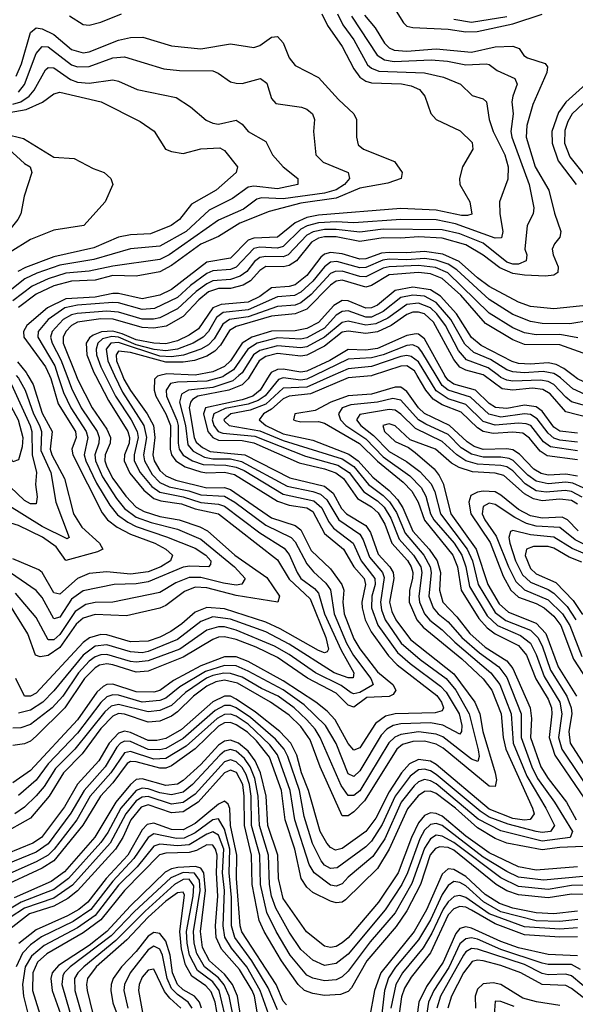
# Model space of a CAD drawing. Header units: inches. Extents: x 501365 to 657855, y 482276 to 547543.
# Tile 532 of 656: x 580134 to 582023, y 537863 to 541210. Entities that reach past the tile are written whole.
import ezdxf

# ---------------------------------------------------------------- set-up
doc = ezdxf.new("R2010")
doc.units = ezdxf.units.IN
doc.header["$MEASUREMENT"] = 0
doc.layers.add('A5583', color=7, linetype='Continuous')
doc.layers.add('A5584', color=7, linetype='Continuous')

msp = doc.modelspace()

# ---------------------------------------------------------------- linework, layer by layer
at = {"layer": 'A5583', "color": 5}
for points, elevation in [([(580161.6, 540000), (580179.1, 539970), (580210, 539872.4), (580244.3, 539810), (580237.3, 539750), (580242.8, 539730), (580286.5, 539650), (580317.1, 539530), (580344.9, 539484.9), (580404.9, 539430), (580416, 539410), (580398.7, 539401.3), (580290, 539371.3), (580257.6, 539417.6), (580211.1, 539451.1), (580130, 539489.9), (580050, 539513.8), (580000, 539539.8)], 3680), ([(580077, 540000), (580106.2, 539970), (580168.7, 539830), (580174.7, 539810), (580175.8, 539730), (580190.9, 539670), (580186.9, 539630), (580192.6, 539587.4), (580190, 539564.4), (580170, 539564.3), (580150, 539574.8), (580101.4, 539621.4), (580050, 539681.8), (580000, 539669.4)], 3640), ([(580121.7, 540000), (580130, 539990.6), (580152, 539950), (580180.3, 539870), (580201.5, 539830), (580207.5, 539810), (580205, 539745), (580239.6, 539670), (580256.4, 539570), (580302.3, 539450), (580295, 539445), (580210, 539487.2), (580090, 539561.2), (580030, 539577.6), (580000, 539589.6)], 3660), ([(580027, 540000), (580070, 539959), (580128, 539850), (580144.8, 539790), (580142.6, 539757.4), (580130, 539713), (580110, 539706.3), (580068, 539790), (580050, 539808.3), (580030, 539814.3), (580005.9, 539814.1), (580000, 539811.8)], 3620), ([(581198.2, 540000), (581110, 539960.6), (581030, 539956.8), (580970, 539902.4), (580917.8, 539882.2), (580851.5, 539870), (580827.6, 539850), (580830, 539845.1), (580846.3, 539830), (580950, 539812.2), (581030, 539779.3), (581230, 539716.6), (581270, 539690.7), (581319.6, 539630), (581370, 539592.4), (581391.1, 539571.1), (581414.7, 539534.7), (581443.7, 539463.7), (581507.7, 539390), (581529.7, 539350), (581533, 539330), (581524.5, 539250), (581539.7, 539210), (581556.5, 539190), (581590, 539163.4), (581636.9, 539110), (581697.2, 539057.2), (581763.2, 539010), (581790, 538974.1), (581838.6, 538850), (581838.2, 538770), (581874.4, 538670), (581894.1, 538630), (581951.7, 538550), (582012.8, 538450), (582004.8, 538430), (581910, 538417), (581770, 538452.1), (581692.1, 538492.1), (581550, 538611.9), (581530, 538622.8), (581510, 538626.7), (581490, 538619.4), (581474.4, 538605.6), (581430.8, 538550), (581375, 538425), (581334.6, 538365.4), (581250, 538294.9), (581230, 538272.3), (581210, 538264.1), (581190, 538267.4), (581135.4, 538310), (581117.4, 538337.4), (581069, 538490), (581053.8, 538590), (581010.6, 538710.6), (580984.4, 538744.4), (580910, 538815), (580870, 538841.8), (580850, 538849.5), (580830, 538848.4), (580805.2, 538834.8), (580699.7, 538740.3), (580630, 538698.6), (580590, 538695.7), (580510, 538721.9), (580490, 538717.5), (580443.3, 538650), (580373.7, 538570), (580327.6, 538490), (580251.4, 538390), (580230.7, 538370), (580190, 538346.5), (580070, 538293.7)], 4060), ([(580917.2, 540000), (580910.7, 539989.3), (580890, 539967.9), (580845.1, 539950), (580739.5, 539930), (580720.9, 539919.1), (580714, 539910), (580710, 539890), (580726.3, 539790), (580733.9, 539773.9), (580754.9, 539754.9), (580781.8, 539741.8), (580899.1, 539730), (581051.9, 539651.9), (581170, 539623.6), (581199.7, 539599.7), (581228, 539548), (581244.5, 539530), (581310, 539489.8), (581326.4, 539466.4), (581352.4, 539392.4), (581391.6, 539350), (581403.5, 539330), (581406.2, 539310), (581391.3, 539230), (581398.5, 539198.5), (581412, 539170), (581462.4, 539102.4), (581610, 538986), (581681.4, 538890), (581697.6, 538850), (581708.1, 538790), (581750.1, 538649.9), (581754.6, 538625.4), (581750, 538603), (581730, 538603.7), (581573, 538733), (581550, 538746.7), (581510, 538757.2), (581470, 538756.2), (581434.7, 538745.3), (581416.1, 538730), (581306.1, 538553.9), (581270, 538517.2), (581250, 538503.8), (581230, 538503.6), (581155.3, 538670), (581121.5, 538761.5), (581090, 538807.4), (581050, 538845.2), (580986.7, 538890), (580874.4, 538954.4), (580830, 538964.8), (580800.7, 538959.3), (580770, 538944), (580724.2, 538910), (580670, 538856.4), (580650, 538842.6), (580610, 538825.6), (580570, 538822.1), (580490, 538849.5), (580470, 538850.8), (580450, 538842.5), (580410, 538800), (580345.6, 538714.4), (580282.5, 538650), (580234.2, 538570), (580170, 538495), (580070, 538439.1)], 3980), ([(580263.6, 540000), (580282.6, 539942.6), (580307.7, 539890), (580360.2, 539810), (580365.3, 539790), (580353, 539730), (580358.5, 539710), (580394.4, 539634.4), (580439.9, 539559.9), (580466.6, 539526.6), (580501.1, 539501.1), (580530, 539486.7), (580632.3, 539452.3), (580730, 539413), (580766.5, 539390), (580783.1, 539370), (580782.4, 539357.6), (580775.8, 539350), (580712.4, 539352.4), (580690, 539348.3), (580570, 539299.3), (580530, 539291.8), (580455.3, 539290), (580350, 539267.7), (580310, 539240.1), (580270, 539178.9), (580250, 539173.4), (580210, 539245.6), (580190, 539269.5), (580070, 539352.2)], 3740), ([(581136, 540000), (581110, 539987.3), (581090, 539984.5), (581030, 539992), (581013.2, 539986.8), (580968.5, 539931.5), (580945, 539915), (580910, 539902.5), (580832.1, 539887.9), (580793.4, 539870), (580788.1, 539850), (580793.5, 539830), (580809, 539810), (580824, 539804), (580933.6, 539793.6), (581105.7, 539725.7), (581215.2, 539695.2), (581253.5, 539670), (581304.2, 539604.2), (581350, 539574.7), (581372.5, 539552.5), (581395.3, 539515.3), (581423.5, 539443.5), (581472.7, 539390), (581497.1, 539350), (581500.9, 539330), (581490.2, 539250), (581493.3, 539230), (581509.6, 539189.6), (581528, 539168), (581570, 539136.2), (581613.4, 539093.4), (581735.7, 538990), (581765.8, 538950), (581804.6, 538850), (581811.3, 538750), (581858.1, 538638.1), (581922.3, 538530), (581952.2, 538470), (581938.1, 538450), (581910, 538446.5), (581890, 538449.7), (581794.5, 538474.5), (581730, 538498.9), (581699.3, 538519.3), (581550, 538643.9), (581530, 538656.1), (581510, 538661.7), (581490, 538659.5), (581461.3, 538638.7), (581410, 538570.7), (581366.5, 538473.5), (581330, 538417.8), (581310, 538397.9), (581213.4, 538326.6), (581190, 538324.1), (581170, 538335.6), (581159.2, 538350), (581129.3, 538409.3), (581101.2, 538501.2), (581084.5, 538590), (581045.5, 538705.5), (581033.1, 538730), (581003.8, 538763.8), (580917.9, 538837.9), (580870, 538870.4), (580850, 538878.9), (580830, 538878.5), (580798.3, 538861.7), (580690, 538765.9), (580630, 538732.4), (580610, 538727.8), (580570.7, 538729.3), (580510, 538755.8), (580490, 538757.7), (580476.4, 538750), (580463.7, 538736.3), (580423.8, 538670), (580352.6, 538590), (580307.9, 538512.1), (580230, 538408.5), (580190, 538379.8), (580090, 538338.8)], 4040), ([(580982.4, 540000), (580951.5, 539950), (580926.4, 539930), (580890, 539917.6), (580765.5, 539890), (580758.5, 539870), (580773.8, 539810), (580789.8, 539789.8), (580810, 539780.7), (580890, 539778.8), (580930, 539771), (581083.3, 539703.3), (581170, 539683.1), (581208.8, 539668.8), (581234.9, 539650), (581282.3, 539582.3), (581330, 539553.9), (581352.8, 539532.8), (581375.3, 539495.3), (581398.7, 539430), (581451.7, 539371.7), (581464.9, 539350), (581470.2, 539330), (581469, 539310), (581458.5, 539270), (581457.4, 539230), (581483.7, 539170), (581505.2, 539145.2), (581637.4, 539037.4), (581710, 538968.8), (581739.1, 538930), (581771.1, 538850), (581777.4, 538770), (581786.1, 538730), (581877.5, 538530), (581882.9, 538510), (581869, 538491), (581850, 538489), (581810, 538494.3), (581730, 538526.3), (581550, 538677.6), (581530, 538689.5), (581490, 538694.8), (581459.3, 538680.7), (581432.2, 538650), (581390, 538584.4), (581344.9, 538495.1), (581310, 538450), (581230, 538392.3), (581206.9, 538386.9), (581190, 538395.7), (581177.8, 538410), (581155.1, 538450), (581115.4, 538590), (581091.5, 538650), (581075.8, 538710), (581056, 538750), (581018.2, 538790), (580935.5, 538855.5), (580870, 538900.2), (580850, 538909.7), (580830, 538910.4), (580790, 538890.5), (580683.6, 538796.4), (580630, 538766.1), (580600.2, 538759.8), (580570, 538760), (580510, 538786.8), (580490, 538791.2), (580470, 538784.7), (580438.1, 538750), (580402.3, 538690), (580330, 538611), (580286.2, 538533.8), (580207.5, 538430), (580178.2, 538410), (580090, 538374.6)], 4020), ([(580325.2, 540000), (580330, 539987.8), (580379.5, 539890), (580430, 539817.7), (580442.4, 539790), (580440.8, 539770), (580423.7, 539730), (580423.5, 539710), (580429.4, 539690), (580450.6, 539650.6), (580494.4, 539590), (580530, 539552.7), (580557.4, 539537.4), (580610, 539520.8), (580675.6, 539510), (580746.1, 539486.1), (580772.6, 539472.6), (580865.6, 539390), (580973.4, 539313.4), (581017.1, 539250), (581010.8, 539229.2), (580870, 539252.5), (580770, 539278.7), (580730, 539280.9), (580693.6, 539266.4), (580630, 539218.3), (580610, 539208.9), (580496.6, 539183.4), (580390, 539187.9), (580350, 539175.8), (580325.3, 539154.7), (580270, 539076.1), (580230, 539048.1), (580203.3, 539043.3), (580187.8, 539050), (580161.7, 539121.7), (580094.9, 539230)], 3780), ([(580610.2, 540000), (580602, 539998), (580591.9, 539988.1), (580591.2, 539950), (580596.6, 539930), (580630.1, 539870.1), (580646.2, 539830), (580644.7, 539750), (580650, 539730), (580664.2, 539710), (580696.6, 539690), (580750, 539673.1), (580770, 539669.6), (580830, 539671.9), (580864.1, 539664.1), (581010, 539573.3), (581050, 539559.9), (581110, 539550.5), (581130, 539538.4), (581170, 539463.5), (581234.7, 539410), (581269.6, 539350), (581304.5, 539310), (581309.9, 539290), (581297.4, 539230), (581298.2, 539210), (581308.7, 539170), (581328.4, 539128.4), (581387.4, 539047.4), (581416.5, 539016.5), (581552, 538912), (581567.7, 538890), (581574.6, 538870), (581570, 538860.5), (581546.1, 538853.9), (581409.9, 538850.1), (581377.3, 538842.7), (581343, 538817), (581290, 538735), (581270, 538726.5), (581250, 538749), (581206.5, 538830), (581179.3, 538859.3), (581140.8, 538890), (581030, 538962.2), (580910, 539028.3), (580870, 539044.2), (580830, 539044.1), (580750, 539013.4), (580656.1, 538963.9), (580610.3, 538929.7), (580590, 538923.9), (580530, 538924.9), (580450, 538951.2), (580430, 538949.6), (580417.1, 538942.8), (580396.2, 538923.8), (580330, 538829.3), (580170, 538657.1), (580110, 538615.1)], 3920), ([(580483, 540000), (580488, 539988), (580510, 539949.1), (580567.2, 539870), (580588.1, 539830), (580593.4, 539790), (580585.9, 539730), (580590.4, 539710), (580610, 539677), (580630, 539658.7), (580664.1, 539644.1), (580770, 539618), (580830, 539619.2), (580850, 539612.5), (580990, 539515.9), (581070.3, 539490.3), (581090, 539475.6), (581124.9, 539404.9), (581190, 539342.9), (581229.3, 539290), (581235.3, 539270), (581232.5, 539230), (581236.4, 539190), (581270, 539104.7), (581290, 539070.6), (581350, 538993), (581401.9, 538950), (581413, 538930), (581403.8, 538916.2), (581390, 538909.2), (581314.4, 538905.6), (581270, 538873.1), (581250, 538879), (581210, 538920.9), (581111.8, 538971.8), (581010, 539041.7), (580937.2, 539077.2), (580870, 539102.9), (580830, 539112.2), (580810, 539110.3), (580790, 539103.1), (580690, 539042.2), (580570, 538995), (580530, 538991.7), (580450, 539016.8), (580430, 539020.2), (580404.9, 539015.1), (580390, 539007), (580353.8, 538970), (580287.6, 538870), (580190, 538773.9), (580170, 538757.3), (580150, 538748.1), (580110, 538742.4)], 3880), ([(580234.9, 540000), (580239.5, 539990), (580264, 539904), (580323.4, 539810), (580326, 539790), (580311.3, 539750), (580314.7, 539730), (580413.9, 539533.9), (580431.7, 539510), (580464.6, 539484.6), (580510, 539460.8), (580592.8, 539430), (580630.9, 539410), (580653.6, 539390), (580646.8, 539370), (580613.1, 539350), (580570, 539333.2), (580510, 539324.6), (580430, 539332.4), (580370, 539327.7), (580330, 539310.2), (580270, 539257.2), (580250, 539261.9), (580210.2, 539330.2), (580199.1, 539339.1), (580110, 539377.5)], 3720), ([(580456.5, 540000), (580483.3, 539943.3), (580556.1, 539830), (580565.2, 539790), (580554.9, 539730), (580557.5, 539710), (580583.7, 539663.7), (580610, 539636.9), (580641.9, 539621.9), (580708.5, 539608.5), (580750, 539595), (580830, 539589.7), (580864.9, 539570), (580970, 539491), (581056.8, 539450), (581070, 539434.9), (581110, 539360.1), (581132.7, 539332.7), (581174.8, 539294.8), (581190, 539271.5), (581202.3, 539190), (581244.9, 539090), (581268.3, 539048.3), (581327, 538970), (581335.6, 538950), (581332.8, 538947.2), (581290, 538922.5), (581270, 538918.2), (581261.2, 538921.2), (581226.2, 538946.2), (581139.8, 538990), (581050, 539051.9), (581000.1, 539080.1), (580870, 539134.9), (580830, 539145.6), (580810, 539146.3), (580770, 539134), (580678.1, 539070), (580570, 539030.1), (580530, 539025.3), (580510, 539028.1), (580430, 539051.8), (580410, 539051), (580390, 539044), (580370, 539029.4), (580333.6, 538990), (580280, 538910), (580244.5, 538870), (580170, 538813.6), (580137, 538803), (580110, 538801)], 3860), ([(580879, 540000), (580858.3, 539981.7), (580790, 539959.7), (580707.5, 539950), (580683.5, 539936.5), (580676.9, 539910), (580697.5, 539830), (580704.9, 539764.9), (580723.2, 539743.2), (580762.4, 539722.4), (580790, 539716.5), (580850, 539716.5), (580888.2, 539708.2), (581043.6, 539623.6), (581130, 539606.2), (581156.5, 539596.5), (581178, 539578), (581219, 539510), (581290, 539460.7), (581301.8, 539441.8), (581323.1, 539383.1), (581367.3, 539330), (581373.4, 539313.4), (581360, 539230), (581363.9, 539203.9), (581376.6, 539170), (581430.3, 539090), (581494.7, 539034.7), (581583.7, 538970), (581616.7, 538930), (581661.8, 538850), (581692.2, 538727.8), (581695.3, 538704.7), (581691.5, 538688.5), (581670, 538696.3), (581571.9, 538771.8), (581550, 538781.3), (581490, 538788.9), (581430, 538780.1), (581408.8, 538771.2), (581388.8, 538751.2), (581290, 538588.1), (581270, 538572.6), (581250, 538572.1), (581226.8, 538606.8), (581155.1, 538770), (581138, 538798), (581110.2, 538830), (581067.3, 538870), (581012, 538910), (580956.1, 538936.1), (580890, 538974.6), (580850, 538987.5), (580828.2, 538988.2), (580790, 538980.6), (580769.2, 538970.8), (580697.9, 538922.1), (580650, 538878.1), (580610, 538862), (580570, 538856.4), (580470, 538882.1), (580444.2, 538875.8), (580422.9, 538857.1), (580320.8, 538730), (580255.7, 538664.3), (580217.1, 538602.9), (580190, 538571.5), (580150, 538533.1), (580116.9, 538510)], 3960), ([(580294.1, 540000), (580310, 539957.5), (580343.1, 539890), (580396.6, 539810), (580404.3, 539790), (580402.6, 539770), (580389.2, 539730), (580391, 539710), (580415.5, 539655.5), (580462.6, 539582.6), (580490, 539548), (580530, 539519.1), (580580.5, 539500.5), (580670, 539477.7), (580750, 539444), (580864.2, 539350), (580899.8, 539310), (580889.2, 539290.8), (580870, 539287.9), (580826.2, 539293.8), (580750, 539313.9), (580710, 539313), (580664.8, 539295.2), (580610, 539262.3), (580450.3, 539229.7), (580390, 539228.1), (580358, 539222), (580322, 539198), (580270, 539119.9), (580250, 539102), (580230, 539102.1), (580190, 539177.9), (580119.8, 539259.8)], 3760), ([(580391, 540000), (580435.6, 539915.6), (580501.4, 539810), (580507.2, 539790), (580505.8, 539770), (580490.4, 539730), (580488.4, 539710), (580508.4, 539668.4), (580555.2, 539610), (580590, 539582.6), (580613.8, 539573.8), (580683.4, 539563.4), (580730, 539546.9), (580810, 539529.7), (581010, 539373.3), (581050, 539308), (581121, 539241), (581174.2, 539110), (581183.7, 539070), (581179, 539061), (581170, 539057.1), (581150, 539065.3), (581019, 539139), (580970, 539161.9), (580830, 539207), (580770, 539211.6), (580730, 539196.1), (580684.4, 539155.6), (580647.2, 539130), (580610, 539110.6), (580570, 539097.1), (580510, 539095.3), (580430, 539118.6), (580410, 539120), (580371.2, 539108.8), (580350, 539092.2), (580190, 538920.7), (580170, 538909.7), (580150, 538910.6), (580120.4, 538970)], 3820), ([(580424.4, 540000), (580459.9, 539930), (580512.7, 539850), (580533.1, 539810), (580536.8, 539790), (580523, 539730), (580523, 539710), (580543.5, 539670), (580582.8, 539622.8), (580610, 539603.8), (580690, 539587.4), (580750, 539568.2), (580810, 539563.2), (580830, 539555.8), (580950, 539465.3), (581033.4, 539413.4), (581050, 539391.6), (581076.5, 539330), (581090, 539310.7), (581136.5, 539276.5), (581150, 539259.9), (581170.1, 539189.9), (581226.3, 539066.3), (581269.7, 538990), (581267, 538973), (581250, 538972.8), (581202.3, 538990), (581050, 539087.4), (580970, 539128.4), (580850, 539172), (580790, 539179.4), (580750, 539164.1), (580670, 539102.6), (580570, 539061.5), (580550, 539057.8), (580510, 539061.1), (580430, 539084.9), (580390, 539080.3), (580350, 539049.6), (580250, 538928.5), (580212.4, 538890), (580170, 538863), (580130, 538852.4)], 3840), ([(580830.5, 540000), (580824.1, 539995.9), (580770, 539980.8), (580670, 539977.9), (580646.8, 539973.2), (580631.1, 539950), (580633.3, 539930), (580668.1, 539848.1), (580672.5, 539830), (580672.1, 539770), (580676.3, 539750), (580689.4, 539729.4), (580720.8, 539710), (580757.2, 539697.2), (580835, 539695), (580870, 539688.6), (580896.8, 539676.8), (581030, 539596.9), (581133.9, 539573.9), (581160.8, 539550), (581184, 539504), (581201, 539481), (581267.8, 539430), (581294.9, 539370), (581341.4, 539310), (581342.7, 539290), (581331.4, 539250), (581329.7, 539210.3), (581351.4, 539151.4), (581418.5, 539058.5), (581460.7, 539020.7), (581564, 538944), (581583.2, 538923.2), (581628.1, 538850), (581637.2, 538810), (581635.4, 538790), (581630, 538780.5), (581571.9, 538811.9), (581530, 538820), (581430, 538816.1), (581403.8, 538810), (581382.2, 538797.8), (581362.9, 538777.1), (581290, 538656.2), (581270, 538637), (581250, 538646), (581210, 538749.5), (581173.9, 538810), (581100.3, 538880.3), (581030, 538932.1), (580910, 538995.3), (580870, 539012.8), (580830, 539014.7), (580765.8, 538994.2), (580677.7, 538942.3), (580630, 538903.4), (580610, 538895.5), (580550, 538889.7), (580470, 538913.2), (580450, 538915.1), (580430, 538908.4), (580410, 538888.9), (580330, 538784.2), (580230, 538680), (580190, 538624.9), (580130, 538572.8)], 3940), ([(581332.5, 540000), (581330, 539999.2), (581250, 539992), (581121.9, 539938.1), (581049.8, 539930.2), (581030, 539920.7), (580990, 539885.6), (580962.1, 539870), (580947.8, 539850), (580970.3, 539830), (581030, 539801.9), (581130, 539780.6), (581253.1, 539733.1), (581284.6, 539710), (581334.5, 539654.5), (581389.6, 539609.6), (581418.3, 539578.3), (581436.2, 539550), (581470.8, 539470.8), (581526.2, 539410), (581553.4, 539370), (581564.8, 539330), (581560.5, 539270), (581572.8, 539230), (581620.1, 539180.1), (581663.7, 539123.7), (581716.8, 539076.8), (581789.6, 539030), (581810, 539004.4), (581868.9, 538870), (581874.2, 538834.2), (581870, 538770), (581906, 538670), (581930.4, 538630.4), (581992.8, 538550), (582026, 538490)], 4080), ([(582030, 539713.8), (581926.9, 539726.9), (581902.8, 539742.8), (581866.9, 539786.9), (581843.9, 539803.9), (581810, 539808.1), (581743.5, 539803.5), (581709.6, 539809.6), (581690, 539821.8), (581635.2, 539875.2), (581570, 539900.6), (581540, 539920), (581514.4, 539950), (581485.1, 540000)], 4080), ([(582030, 539744.1), (581937.9, 539757.9), (581915.1, 539775.1), (581871.2, 539830), (581856.2, 539836.2), (581830, 539838.1), (581750, 539831.4), (581710, 539843.5), (581650, 539901.5), (581590, 539920.9), (581550, 539947.7), (581518.4, 540000)], 4060), ([(582030, 539774), (581970, 539780), (581950, 539786.8), (581930, 539804.7), (581893.1, 539853.1), (581870, 539867.5), (581850, 539869.5), (581770, 539858.8), (581728.2, 539868.2), (581666.4, 539926.4), (581590.7, 539950), (581570, 539966.4), (581549.8, 540000)], 4040), ([(582030, 539804.1), (581970, 539811), (581950, 539825.1), (581910, 539878.8), (581890, 539893.7), (581850, 539899.3), (581790, 539887.7), (581751.9, 539891.9), (581730, 539904.8), (581683.9, 539950), (581610, 539971.2), (581590, 539984.8), (581579.1, 539999.1), (581578.6, 540000)], 4020), ([(582879, 540000), (582907.4, 539970), (582925.2, 539930), (582922, 539918), (582910.7, 539909.3), (582790, 539912.9), (582710, 539905.4), (582627, 539890), (582550, 539885.9), (582430, 539890.5), (582330, 539918.5), (582270, 539927.1), (582230, 539917.1), (582150, 539851.9), (582110, 539846), (581990, 539876.8), (581937.4, 539937.4), (581912.3, 539952.3), (581876.8, 539956.8), (581810, 539950.6), (581774.6, 539954.6), (581712.7, 540000)], 3980), ([(582824.2, 540000), (582831, 539990), (582831.8, 539970), (582799.7, 539960.3), (582670, 539949.9), (582592.3, 539927.7), (582550, 539923.3), (582430, 539925), (582311.4, 539951.4), (582250, 539954.8), (582210, 539940.1), (582147, 539893), (582130, 539886.3), (582090, 539887.5), (582010, 539910.7), (581990, 539926.1), (581950, 539969.5), (581930, 539979.9), (581904.1, 539984.1), (581810, 539981), (581790, 539984.5), (581770, 539993.5), (581761.1, 540000)], 3960), ([(582652.2, 540000), (582530.3, 539969.7), (582430, 539965.1), (582290, 539984.5), (582237.1, 539982.8), (582206.2, 539973.8), (582130, 539929.1), (582110, 539925), (582071.2, 539928.8), (582014.5, 539954.5), (581972.6, 539992.6), (581961, 540000)], 3940), ([(582187.2, 540000), (582130, 539973.6), (582093, 539967), (582071.1, 539970), (582030, 539988.6), (582015.2, 540000)], 3920), ([(582030, 539658.4), (581990, 539665.3), (581930, 539661.5), (581906.5, 539666.5), (581881.6, 539681.6), (581832.6, 539732.6), (581810, 539747.2), (581790, 539751.1), (581710, 539748.8), (581678.9, 539758.9), (581654.7, 539774.7), (581595.5, 539830), (581510, 539871.1), (581490, 539890.6), (581450, 539946.1), (581430, 539960), (581410, 539960.3), (581330, 539936.7), (581250, 539931), (581191.1, 539910), (581138.4, 539881.6), (581068.6, 539870), (581065.1, 539850), (581070, 539847.3), (581090, 539842.7), (581150, 539843.3), (581170, 539837.7), (581289.5, 539769.5), (581350, 539709.1), (581438, 539638), (581467.3, 539607.3), (581488.3, 539570), (581510, 539508.3), (581606.5, 539390), (581621.7, 539350), (581634.4, 539270), (581694.4, 539174.4), (581723, 539143), (581750, 539121.8), (581830, 539082.7), (581857.2, 539050), (581889, 538969), (581930, 538900.1), (581941.7, 538870), (581943.3, 538850), (581933.5, 538770), (581953, 538710), (582089.6, 538510)], 4120), ([(582050, 539618.4), (582014.4, 539634.4), (581990, 539637.8), (581930, 539632.2), (581890, 539640.8), (581861.5, 539661.5), (581811.7, 539711.7), (581798.1, 539718.1), (581770, 539722.9), (581710, 539723), (581670, 539732.5), (581634.7, 539754.7), (581590, 539799.2), (581514.2, 539834.2), (581490, 539849.8), (581430, 539916.7), (581402.3, 539922.3), (581350, 539909.3), (581259.6, 539900.4), (581230, 539890), (581217.8, 539870), (581224.8, 539850), (581242.6, 539830), (581310, 539785.2), (581370, 539724.1), (581459.6, 539659.6), (581499.1, 539619.1), (581514.8, 539590), (581530.4, 539530.4), (581541.9, 539510), (581610.4, 539430), (581636.9, 539390), (581650.5, 539350), (581663.2, 539283.2), (581722.9, 539182.9), (581758.2, 539150), (581836.8, 539116.8), (581870, 539090), (581890, 539052), (581917.3, 538977.3), (581970.2, 538890), (581976.9, 538850), (581966.1, 538770), (581977.2, 538730), (582094.5, 538554.5)], 4140), ([(582046.6, 539586.6), (582010, 539605.7), (581988.8, 539608.8), (581923.3, 539603.3), (581890, 539608.6), (581851.9, 539631.9), (581810, 539675.7), (581789.6, 539689.6), (581770, 539694.8), (581690, 539698.3), (581650, 539710.4), (581619.7, 539730), (581570, 539776.4), (581479.5, 539819.5), (581430, 539869.2), (581410, 539882.6), (581390, 539884.4), (581290, 539867.4), (581279.1, 539850), (581293.9, 539830), (581336.3, 539796.3), (581390, 539742.1), (581448.4, 539708.4), (581494.4, 539674.4), (581532.3, 539632.3), (581545.3, 539605.3), (581564.8, 539530), (581655.5, 539410), (581673.1, 539370), (581693, 539290), (581750, 539194.2), (581787, 539167), (581870, 539134.3), (581895, 539110), (581910, 539081.7), (581938.4, 538998.4), (581993.4, 538910), (582009.1, 538870.9), (582010.9, 538850), (582000.8, 538790), (582005.3, 538750), (582121, 538570)], 4160), ([(582030, 539563.2), (582010, 539574.9), (581970, 539579.8), (581910, 539573.9), (581880.9, 539580.9), (581850, 539597.7), (581780, 539660), (581750, 539667.8), (581672.7, 539672.7), (581627.7, 539687.7), (581602, 539702), (581547.9, 539750), (581461, 539781), (581410, 539829.2), (581390, 539836), (581367.8, 539830), (581374.4, 539810), (581410, 539775.5), (581455.1, 539755.1), (581478.1, 539738.1), (581542.4, 539682.4), (581560, 539660), (581573.3, 539633.3), (581599.5, 539530), (581685.1, 539410), (581725.6, 539290), (581763.8, 539223.8), (581795.8, 539195.8), (581890, 539157.9), (581923.1, 539123.1), (581964.3, 539010), (582026.5, 538910)], 4180), ([(582032.5, 539472.5), (581996.3, 539510), (581978.1, 539518.1), (581910, 539515.2), (581870, 539522.9), (581830, 539544.5), (581770, 539593.1), (581750, 539604.2), (581710, 539606.9), (581690, 539603.4), (581667.6, 539592.4), (581660.8, 539570), (581667.9, 539530), (581733, 539433), (581777.7, 539317.7), (581803.5, 539270), (581830, 539246.8), (581890, 539224.7), (581917.1, 539210), (581950, 539181.6), (581973.7, 539150), (582016.3, 539036.3), (582111.8, 538890)], 4220), ([(582050, 539427.7), (582022, 539442), (581970, 539483.9), (581890, 539487.6), (581856.6, 539496.6), (581817.2, 539517.2), (581750, 539562), (581730, 539565.9), (581710, 539555.2), (581706.6, 539530), (581714.8, 539510), (581754.1, 539454.1), (581795.7, 539350), (581820.5, 539300.5), (581850, 539271.7), (581930, 539237.1), (581978.9, 539190), (582004.1, 539150), (582044.6, 539044.6)], 4240), ([(582050, 539396.7), (582012.6, 539412.6), (581950, 539450.9), (581870, 539458.7), (581810, 539473), (581802.2, 539470), (581796.6, 539450), (581800, 539430), (581819.5, 539370), (581843.1, 539323.1), (581870, 539297.7), (581930, 539273.3), (581950, 539260.1), (581994.8, 539214.8), (582024.9, 539170)], 4260), ([(582045.4, 539365.4), (582002.3, 539382.3), (581950, 539413.2), (581930, 539418.8), (581881, 539419), (581856.8, 539410), (581851.8, 539388.2), (581870, 539344), (581890, 539326), (581956.1, 539296.1), (582015.7, 539235.7), (582047.4, 539187.4)], 4280), ([(582050, 538399.5), (581970, 538396), (581910, 538387.9), (581790, 538411), (581750, 538426.7), (581690, 538462.1), (581615.6, 538530), (581550, 538579.2), (581530, 538587.1), (581510, 538586.6), (581488.3, 538571.7), (581452.6, 538527.4), (581390, 538390.3), (581350, 538324.3), (581241.9, 538218.1), (581230, 538210.3), (581210, 538208.2), (581190, 538213.4), (581130, 538242.4), (581110, 538260.7), (581090.5, 538290.5), (581069.2, 538390), (581036.1, 538490), (581024, 538590), (580983.2, 538703.2), (580938.5, 538758.6), (580908.1, 538788.1), (580870, 538812.8), (580850, 538820.4), (580830, 538819.2), (580810, 538808.5), (580730, 538731.4), (580650, 538673.1), (580630, 538665.8), (580610, 538664.9), (580530, 538687.3), (580510, 538687.9), (580499.1, 538680.9), (580450, 538615.3), (580407.9, 538570), (580348.5, 538471.5), (580250, 538350.7), (580210, 538325), (580062.9, 538257.1)], 4080), ([(582030, 538330), (581890, 538318.7), (581830, 538330.1), (581730, 538377.9), (581650, 538434.6), (581570, 538502.8), (581550, 538511.8), (581530, 538514.1), (581510, 538504.1), (581490, 538479.7), (581466.2, 538430), (581420.4, 538310), (581353.3, 538210), (581250, 538088.2), (581230, 538071.8), (581210, 538058.7), (581190, 538055.5), (581170, 538060.7), (581108.8, 538108.8), (581030, 538222.5), (581013.3, 538290), (581011.3, 538370), (580977.4, 538470), (580971.8, 538570), (580952.9, 538650), (580933.9, 538690), (580910, 538723.5), (580878.1, 538750), (580850, 538760.2), (580830, 538757.4), (580810, 538743.8), (580750, 538678.3), (580690, 538623.4), (580670, 538611.2), (580630, 538606), (580550, 538628.9), (580530, 538626.9), (580510, 538609.4), (580460.9, 538550), (580388.9, 538431.1), (580286.5, 538313.5), (580240.3, 538279.7), (580114.9, 538225.1)], 4120), ([(582050, 538297.1), (581914.8, 538285.2), (581830, 538295.1), (581790, 538313.6), (581710, 538363.2), (581570, 538470.5), (581550, 538477), (581530, 538474.1), (581510, 538454.7), (581494.5, 538425.5), (581452, 538310), (581432.5, 538270), (581376.2, 538183.8), (581250, 538032.6), (581210, 538001.7), (581170, 537995.1), (581130, 538012.4), (581090, 538048.9), (581050, 538107.5), (581004.2, 538190), (580990, 538229.9), (580982.7, 538270), (580980, 538370), (580948.5, 538470), (580944.9, 538570), (580933.6, 538630), (580917, 538670), (580898, 538698), (580870, 538722.7), (580850, 538728.4), (580830, 538723.5), (580814.5, 538710), (580721.7, 538610), (580690, 538584.2), (580650, 538574.3), (580610, 538581.5), (580570, 538595.5), (580550, 538597.7), (580530, 538589.8), (580477.7, 538530), (580433.3, 538446.7), (580410, 538412.5), (580299.6, 538290), (580250, 538253.4), (580138.8, 538210), (580073.2, 538170)], 4140), ([(582050, 538267.3), (582010, 538266.3), (581930, 538253.3), (581830, 538263.3), (581770, 538292.5), (581610, 538412.7), (581570, 538434.3), (581550, 538437.3), (581530, 538425.7), (581510, 538393.6), (581466.9, 538273.1), (581410, 538174.2), (581325.1, 538074.9), (581250, 537974.9), (581230, 537956.5), (581210, 537946.2), (581170, 537943), (581130, 537951.1), (581110, 537962.2), (581052.8, 538030), (581005.7, 538110), (580974.3, 538174.3), (580952.1, 538270), (580950, 538370), (580922.3, 538470), (580920.4, 538570), (580915.1, 538610), (580903.9, 538643.9), (580890, 538667.3), (580870, 538687.1), (580850, 538693.2), (580830, 538686.5), (580730, 538576.8), (580690, 538548.7), (580650, 538542.7), (580570, 538568.6), (580550, 538567.3), (580530, 538554.1), (580494, 538510), (580441.8, 538410), (580312.7, 538267.3), (580250, 538224), (580150, 538189.2), (580101.8, 538158.2)], 4160), ([(582070, 538236.3), (582010, 538237), (581930, 538224.5), (581830, 538235), (581790, 538248.5), (581754.2, 538270), (581610, 538386.2), (581590, 538395.4), (581561.9, 538398.1), (581547.3, 538392.7), (581529.3, 538370.7), (581496.7, 538270), (581450, 538180.5), (581413.2, 538126.8), (581314, 538010), (581261.4, 537918.6), (581250, 537906.5), (581224.2, 537895.8), (581170, 537893.2), (581130, 537899.5), (581102.3, 537910), (581080.1, 537930), (581024.3, 538010), (580965.2, 538110), (580947.7, 538147.7), (580924.2, 538270), (580921.9, 538370), (580897.8, 538470), (580897.3, 538570), (580892.5, 538610), (580870.5, 538650.5), (580850, 538658.1), (580830, 538649.6), (580740, 538550), (580690, 538516.6), (580650, 538513.4), (580570, 538541.1), (580547, 538533), (580511.2, 538490), (580484.5, 538430), (580459, 538390), (580330, 538248), (580297.3, 538222.8), (580250, 538196.3), (580167.5, 538170), (580089.7, 538110.3)], 4180), ([(581040.9, 537860.9), (581030, 537872.9), (581005.4, 537930), (580889.2, 538109.2), (580883.6, 538130), (580871.1, 538290), (580872.2, 538370), (580850.6, 538470), (580848.3, 538528.3), (580842.6, 538542.6), (580830, 538553.3), (580810, 538543), (580730, 538477.4), (580690, 538456), (580650, 538457), (580590, 538478.4), (580566.6, 538473.4), (580550, 538455.3), (580501.2, 538370), (580427.8, 538290), (580364.8, 538210), (580334.5, 538185.5), (580296.7, 538163.3), (580190, 538115.5), (580130.6, 538069.4)], 4220), ([(581010, 537843.6), (580978.2, 537918.2), (580923.3, 538010), (580864.6, 538090), (580853.7, 538130), (580854.1, 538225.9), (580846, 538310), (580848.3, 538390), (580830, 538458), (580810, 538492.9), (580790, 538489.4), (580730, 538445.3), (580692.3, 538427.7), (580666.8, 538426.8), (580590, 538441.9), (580570.3, 538429.7), (580522.1, 538357.9), (580450, 538281.8), (580375, 538185), (580315.9, 538144.1), (580207.9, 538092.1), (580170, 538064.5), (580143.2, 538036.8), (580121.4, 537990)], 4240), ([(580979.5, 537830), (580951.8, 537910), (580905.6, 537990), (580853.6, 538053.6), (580831, 538091), (580825.6, 538130), (580829.9, 538250), (580823.3, 538310), (580827.2, 538390), (580810, 538437.6), (580790, 538448.7), (580770, 538441.3), (580710, 538404.9), (580670, 538401.4), (580610, 538407.5), (580590, 538399.8), (580533.6, 538330), (580470, 538267.2), (580390, 538164.6), (580330, 538122.2), (580217.1, 538062.9), (580173.4, 538026.6), (580152.6, 537990), (580143, 537930), (580147.1, 537890), (580182.1, 537750)], 4260), ([(580942.3, 537830), (580931.8, 537890), (580923.5, 537910), (580880.5, 537980.5), (580819.5, 538050), (580801.2, 538090), (580799.1, 538130), (580806.9, 538230), (580802.4, 538310), (580804.6, 538370), (580799.8, 538390), (580790, 538404.2), (580770, 538404.3), (580734.4, 538385.6), (580710, 538378.3), (580630, 538377), (580609.1, 538370.9), (580490, 538250), (580409.5, 538150), (580350, 538105.2), (580226, 538034), (580194.6, 538005.4), (580178.8, 537970), (580176.8, 537910), (580212.9, 537792.9)], 4280), ([(580887.2, 537810), (580874.3, 537890), (580857.6, 537930), (580830, 537965.5), (580779.2, 538010), (580755.5, 538055.5), (580748.9, 538110), (580765.5, 538250), (580759.7, 538310), (580750, 538325.2), (580731.7, 538331.7), (580671.8, 538328.2), (580650, 538323.2), (580628.6, 538311.4), (580510, 538197.1), (580430, 538109.8), (580370, 538062.5), (580265.3, 537994.7), (580244.4, 537970), (580239.3, 537950), (580244.6, 537910), (580272.9, 537830)], 4320), ([(580866.5, 537790), (580845.7, 537890), (580829.4, 537929.4), (580810, 537952.8), (580761.9, 537990), (580735.5, 538035.5), (580726.9, 538070), (580724.4, 538110), (580746.7, 538250), (580744.7, 538284.7), (580728.1, 538308.1), (580689.8, 538310.2), (580647.9, 538292.1), (580523.2, 538176.8), (580444.9, 538095.1), (580305, 537990), (580285.4, 537970), (580280.8, 537959.2), (580277, 537930), (580328.7, 537750)], 4340), ([(582030, 538179.1), (581950, 538170.4), (581890, 538173.4), (581810, 538189.9), (581765.1, 538205.1), (581716.2, 538236.2), (581650, 538297.7), (581610, 538320.7), (581590, 538323.7), (581570, 538305.2), (581516.5, 538183.5), (581474.5, 538110), (581361.6, 537970), (581340.5, 537910), (581322.9, 537817.1)], 4220), ([(580839.7, 537790), (580811.6, 537910), (580790, 537938.7), (580737.9, 537977.9), (580711.1, 538030), (580702.7, 538070), (580700.6, 538110), (580723.3, 538230), (580725.4, 538265.4), (580710, 538288), (580690, 538287.2), (580660.3, 538270), (580560.4, 538179.6), (580460.3, 538079.7), (580351.6, 537990), (580331.2, 537970), (580320.4, 537950), (580321.5, 537910), (580360.7, 537770)], 4360), ([(582031.1, 538151.1), (581970, 538144.4), (581890, 538146.8), (581770, 538177.6), (581710.5, 538210.5), (581650, 538265.3), (581630, 538277.3), (581610, 538279.6), (581590, 538266.1), (581570, 538236.2), (581529.9, 538150.1), (581490, 538082.4), (581411, 537989), (581387.5, 537952.5), (581373.6, 537910), (581358.7, 537781.4)], 4240), ([(580814.8, 537774.8), (580798, 537870), (580785.2, 537905.3), (580766, 537926), (580718.6, 537958.6), (580696.9, 537996.9), (580683.3, 538050), (580677.9, 538110), (580693.8, 538233.8), (580690, 538243.8), (580670, 538241.6), (580630, 538212.9), (580570, 538158.6), (580498, 538082), (580394.2, 537990), (580364.3, 537950), (580360.5, 537930), (580362.8, 537910), (580390, 537797.2)], 4380), ([(582030, 538122.3), (581970, 538118.1), (581850, 538126.5), (581730.1, 538170.1), (581650, 538225.8), (581630, 538233), (581611.3, 538228.7), (581590, 538211.5), (581573.5, 538186.5), (581535.4, 538104.6), (581505.8, 538054.2), (581435.7, 537970), (581412.5, 537930), (581396, 537850)], 4260), ([(582030, 538091.5), (581970, 538090.4), (581850, 538099.3), (581750, 538136.3), (581670, 538182.8), (581650, 538192.6), (581630, 538195.4), (581610, 538187.2), (581590, 538166.5), (581530, 538038), (581464.8, 537955.2), (581442.4, 537917.6), (581432, 537888), (581423.9, 537830)], 4280), ([(580751.9, 537850), (580745.4, 537870), (580728.5, 537890), (580690, 537912.4), (580670.1, 537930.1), (580653.7, 537970), (580645.1, 538030), (580630, 538077.9), (580610, 538103.2), (580590, 538106.3), (580570, 538094.6), (580530, 538041.7), (580479.6, 537990), (580451.2, 537950), (580444.7, 537930), (580443, 537910), (580450, 537868.1), (580472.2, 537810)], 4420), ([(582030, 538027.6), (581930, 538032.1), (581830, 538054.7), (581770, 538076), (581670, 538121.8), (581650, 538126.5), (581630, 538120.1), (581616.4, 538103.6), (581574, 538006), (581516.3, 537923.7), (581490.8, 537870), (581482.8, 537810)], 4320), ([(582040.8, 537980.8), (582010, 537998), (581930, 537998), (581910, 538002.7), (581769.3, 538049.3), (581690, 538083.9), (581670, 538088.2), (581650, 538085.4), (581630, 538068.3), (581592.7, 537987.3), (581541.2, 537910), (581523.1, 537870), (581514.7, 537810)], 4340), ([(580720.4, 537850), (580706.9, 537870), (580670, 537895.8), (580650, 537916.3), (580634.7, 537950), (580619.2, 538030), (580610, 538049.6), (580590, 538060.7), (580570, 538048.1), (580508.9, 537970), (580490.4, 537930.4), (580487.9, 537910), (580501, 537850)], 4440), ([(582080.2, 537900.2), (582010, 537959.9), (581990, 537965.6), (581930, 537962.6), (581910, 537967), (581850, 537997.7), (581690, 538050.3), (581670, 538051.9), (581650, 538041), (581642.5, 538030), (581564.8, 537890), (581552, 537850)], 4360), ([(582070.3, 537870.3), (582010, 537917), (581990, 537926.5), (581910, 537930.5), (581837.7, 537970), (581770, 537994.9), (581709.3, 538010.7), (581690, 538012.4), (581672.1, 538007.9), (581642.8, 537970), (581602.1, 537890), (581588.9, 537850)], 4380), ([(580681.5, 537850), (580643.9, 537883.9), (580626.3, 537906.3), (580590, 537982.4), (580570, 537978.9), (580550, 537955.2), (580539.4, 537930), (580537.7, 537910), (580555.8, 537810)], 4460), ([(581970, 537858.8), (581891, 537871), (581844, 537884), (581770, 537930.1), (581743.9, 537936.1), (581710, 537932.8), (581690, 537914.6), (581681.8, 537890), (581683.7, 537850)], 4420), ([(581815.3, 537855.3), (581770, 537872.6), (581750, 537873.8), (581745.4, 537810)], 4440)]:
    msp.add_lwpolyline(points, dxfattribs=dict(at, elevation=elevation))
at = {"layer": 'A5584', "color": 5}
for points, elevation in [([(581408.2, 541248.2), (581438.6, 541198.6), (581450, 541188.2), (581470, 541182.6), (581590, 541177.8), (581650, 541168.2), (581689.2, 541169.2), (581810, 541195.7), (581910, 541228.6)], 3820), ([(581161.1, 541230), (581179.9, 541190), (581230, 541118.9), (581270, 541042.8), (581290, 541014.7), (581310, 541000.5), (581330, 540994.7), (581432.2, 540992.2), (581465.2, 540985.2), (581492.7, 540972.7), (581511.3, 540950), (581531.1, 540891.1), (581549.3, 540870), (581631.4, 540831.4), (581672.2, 540792.2), (581674, 540770), (581639.3, 540710), (581628.8, 540670), (581630.1, 540650), (581663.6, 540590), (581670.9, 540549.1), (581656.3, 540543.7), (581635.7, 540544.3), (581550, 540562.7), (581430, 540568.2), (581150, 540545), (581110, 540536.9), (581070, 540519.3), (581010, 540470.4), (580930, 540467.3), (580910, 540460.1), (580850, 540399.5), (580770, 540384.9), (580650, 540292), (580610, 540273.6), (580550, 540260.4), (580470, 540278.9), (580450, 540278.5), (580390, 540267), (580290, 540261), (580227.7, 540230), (580158.2, 540170), (580146.8, 540150), (580147.7, 540130), (580220.9, 540030), (580234.9, 540000)], 3720), ([(581214.1, 541230), (581232, 541192), (581270, 541140.9), (581316.6, 541056.6), (581330, 541044.8), (581355.2, 541035.2), (581509.6, 541029.6), (581574.7, 541014.7), (581632.3, 540990), (581672.2, 540952.2), (581710, 540940.4), (581720.8, 540930), (581730.4, 540870), (581742.9, 540830), (581782.6, 540750), (581794.5, 540710), (581792.9, 540667.1), (581765.5, 540590), (581766.2, 540550), (581776.1, 540490), (581771.6, 540468.4), (581750, 540467.1), (581615.3, 540515.3), (581550, 540529.3), (581430, 540530.7), (581270, 540519.4), (581210, 540522.7), (581150, 540518.9), (581111.3, 540508.7), (581090, 540497.4), (581030, 540438.8), (581010, 540432.9), (580950, 540436.5), (580930, 540432.2), (580870, 540368.6), (580850, 540360.4), (580790, 540355.8), (580770, 540346.8), (580714.1, 540305.9), (580670, 540265.5), (580591.5, 540228.5), (580550, 540224), (580470, 540247), (580450, 540248.5), (580330, 540238.8), (580287.6, 540230), (580229.9, 540190.1), (580196.7, 540150), (580195.4, 540130), (580252.8, 540032.8), (580263.6, 540000)], 3740), ([(581261.7, 541221.7), (581349.1, 541089.1), (581373.6, 541073.6), (581407.2, 541067.2), (581532.9, 541072.9), (581588.7, 541068.7), (581650, 541056.6), (581719.7, 541059.7), (581730, 541057.9), (581757.4, 541037.4), (581817, 541010), (581825, 540990), (581810.1, 540950), (581807.4, 540930), (581811.5, 540890), (581803.9, 540830), (581806.5, 540810), (581865.9, 540650), (581881.5, 540570), (581879.4, 540550), (581859.3, 540510), (581850.6, 540430), (581857.9, 540410), (581856.2, 540390), (581830, 540379.1), (581810, 540379.2), (581790, 540385.9), (581708.9, 540450), (581630, 540482.2), (581570, 540495.8), (581370, 540497.5), (581290, 540487), (581210, 540496.9), (581170, 540496.1), (581131.8, 540488.2), (581110, 540477.3), (581046.1, 540410), (581030, 540403.2), (580970, 540405.1), (580950, 540401.4), (580932.2, 540387.8), (580905.8, 540354.2), (580882.7, 540337.3), (580850, 540326.3), (580790, 540321.8), (580770, 540311.5), (580734.2, 540285.8), (580670, 540226.6), (580610, 540196.4), (580588.8, 540191.2), (580550, 540191.4), (580470, 540215.7), (580430, 540219.3), (580328.8, 540211.2), (580310, 540206.2), (580281.5, 540190), (580244.2, 540150), (580238.7, 540130), (580243.9, 540110), (580273.9, 540053.9), (580294.1, 540000)], 3760), ([(581305.5, 541225.5), (581342, 541182), (581373.5, 541130), (581390, 541114.2), (581406.6, 541106.6), (581450, 541103.2), (581550, 541110.7), (581670, 541099.7), (581750, 541117.9), (581810, 541119.4), (581831.6, 541111.6), (581848, 541088), (581859.9, 541079.9), (581920.6, 541060.6), (581927.9, 541050), (581926.5, 541030), (581878.4, 540921.6), (581858, 540850), (581855.6, 540810), (581885.8, 540710), (581933.2, 540630), (581951.7, 540551.7), (581973.1, 540490), (581970.1, 540470), (581952.1, 540447.9), (581944.6, 540430), (581947.5, 540410), (581964.2, 540370), (581963, 540350), (581950, 540341.6), (581921.9, 540338.1), (581850, 540341), (581810, 540347.4), (581766.1, 540366.1), (581709.6, 540409.6), (581650, 540444), (581570, 540466.8), (581490, 540471.5), (581430, 540466.5), (581370, 540468.2), (581290, 540455.6), (581210, 540471.4), (581170, 540471.2), (581150, 540466.6), (581126.1, 540453.9), (581074.4, 540390), (581050, 540373.9), (581030, 540369.5), (580970, 540371.2), (580950, 540357.6), (580918.2, 540321.8), (580893.3, 540306.7), (580850, 540295.9), (580810, 540296.3), (580775.9, 540284.1), (580742.3, 540257.7), (580690, 540200.5), (580631.6, 540168.4), (580590, 540161.1), (580550, 540163.1), (580451.4, 540191.4), (580410, 540193), (580330, 540181.2), (580309.8, 540170.2), (580290, 540150), (580281, 540130), (580282, 540110), (580325.2, 540000)], 3780), ([(580302.5, 541222.5), (580350, 541193.2), (580370, 541191.3), (580410, 541201.8), (580479.6, 541230)], 3720), ([(581610, 541211.3), (581670, 541200.9), (581790, 541220.9)], 3840), ([(580122.1, 541017.9), (580139.8, 541060.2), (580170, 541166.6), (580190, 541182), (580210, 541178.1), (580250, 541158.8), (580310, 541108), (580350, 541097.3), (580370, 541100.7), (580470, 541139.7), (580510, 541149.5), (580552.2, 541150), (580650, 541120.3), (580750, 541110.1), (580850, 541127.8), (580930, 541115.6), (580950, 541121.5), (580990, 541150.1), (581010, 541152.4), (581030, 541131.3), (581050, 541079.6), (581070, 541054), (581150, 541013.4), (581218.1, 540938.1), (581269.5, 540890), (581279.2, 540870), (581278.4, 540810), (581284.5, 540784.5), (581302.3, 540770), (581408.2, 540728.2), (581434.3, 540690), (581430.9, 540670), (581385.6, 540654.4), (581290, 540637.4), (581210, 540602.9), (581090, 540586.1), (580981.9, 540558.1), (580882.5, 540517.5), (580810, 540472.2), (580750, 540446.7), (580650, 540374.3), (580610, 540353), (580530, 540337.7), (580450, 540339.8), (580390, 540324.3), (580310, 540321.1), (580250, 540305.2), (580190, 540277), (580130, 540230.9)], 3680), ([(580130, 540963.5), (580150, 540989), (580190, 541094.6), (580210, 541118.1), (580230, 541117.4), (580310, 541056.6), (580330, 541049), (580370, 541050.8), (580450, 541079.8), (580490, 541083), (580623.2, 541043.2), (580677.3, 541037.3), (580790, 541035.5), (580808.1, 541028.1), (580850, 540998.6), (580870, 540993.4), (580890, 540992.3), (580952.2, 541010), (580974.3, 540994.3), (580990, 540941.7), (581004.9, 540924.9), (581092.3, 540912.3), (581110, 540905.4), (581129.1, 540890), (581136.3, 540870), (581133.1, 540830), (581140.9, 540750), (581165, 540725), (581250.2, 540690), (581255.1, 540670), (581238.4, 540650), (581210, 540631.6), (581170, 540620.1), (581030, 540601.1), (580956.2, 540603.8), (580940.4, 540599.6), (580894.3, 540565.7), (580810, 540528.1), (580641.4, 540410), (580610, 540394.1), (580450, 540372.2), (580370, 540354.4), (580290, 540348.1), (580230, 540329.3), (580175.6, 540304.4), (580110, 540254.2)], 3660), ([(580110, 540922.1), (580137.9, 540930), (580166.3, 540950), (580182.7, 540970), (580221.2, 541038.8), (580230, 541047.5), (580250, 541045.7), (580306.3, 541006.3), (580330, 540996.8), (580370, 540994.2), (580450, 541005.5), (580470, 541001.1), (580532.8, 540972.8), (580665.5, 540945.5), (580714, 540914), (580768.2, 540868.2), (580790, 540858), (580810, 540855.1), (580870, 540868.1), (580890, 540854.3), (580910, 540829.5), (580970, 540795.2), (580992.9, 540750), (581029.7, 540709.7), (581079.8, 540670), (581079.7, 540650), (581010, 540634.2), (580930, 540643.8), (580910, 540640.1), (580857.6, 540602.4), (580777.5, 540562.5), (580699.4, 540490), (580610, 540439.6), (580510, 540430.7), (580386, 540394), (580270, 540375.3), (580192.1, 540347.9), (580151.3, 540328.7), (580090, 540279.9)], 3640), ([(582058.4, 540990), (581990.9, 540929.1), (581965.7, 540894.3), (581943.5, 540830), (581943.7, 540790), (581964.6, 540730), (582026, 540650)], 3820), ([(580000, 540877.3), (580156, 540904), (580211, 540929), (580250, 540957.8), (580270, 540963.7), (580410.9, 540930.9), (580543.2, 540863.2), (580590.6, 540830.6), (580629.4, 540770), (580650, 540761.5), (580690, 540754.6), (580750, 540771), (580814.5, 540774.5), (580830, 540764.7), (580873.7, 540710), (580870.2, 540690), (580801.8, 540630), (580717.5, 540582.5), (580677.1, 540530), (580648.8, 540510), (580578.5, 540481.5), (580510, 540477.9), (580470, 540470.6), (580386, 540434), (580250, 540403.3), (580153, 540367), (580126.8, 540353.2)], 3620), ([(582050, 540924.8), (582011.7, 540890), (581996.9, 540863.1), (581987.3, 540832.7), (581986.2, 540790), (582003.6, 540743.6), (582063.1, 540670)], 3840), ([(580000, 540819.2), (580030, 540824.1), (580082, 540822), (580146.1, 540806.1), (580250, 540742.7), (580318.3, 540738.3), (580383.9, 540703.9), (580420.9, 540690), (580443.1, 540670), (580450.3, 540650), (580424.7, 540590), (580351.9, 540510), (580250, 540493.8), (580170, 540462), (580100.7, 540419.3), (580000, 540344)], 3580), ([(580000, 540787.2), (580030, 540790.4), (580070, 540782.5), (580097.2, 540770), (580150, 540720.7), (580168.7, 540710), (580174.9, 540690), (580148.4, 540610), (580137.7, 540550), (580127.2, 540530), (580061.1, 540450), (580000, 540395.7)], 3560), ([(582070, 540239.7), (581950, 540227), (581870, 540234.9), (581830, 540249.1), (581730, 540302.9), (581690, 540332.1), (581628.1, 540388.1), (581572.2, 540412.2), (581510, 540422.1), (581450, 540416.7), (581390, 540418.8), (581364.3, 540415.7), (581310, 540397), (581290, 540396.2), (581230, 540413.6), (581190, 540418.4), (581170, 540412.1), (581158, 540402), (581110, 540339.9), (581070, 540308.5), (581050, 540302.7), (580990, 540298.2), (580950, 540268.6), (580910, 540249.3), (580818.2, 540241.8), (580790.1, 540230), (580741.4, 540158.6), (580710, 540137.2), (580670, 540118.5), (580630, 540108.4), (580590, 540109.6), (580530, 540122), (580482.3, 540142.3), (580450, 540150.4), (580411.7, 540148.3), (580383, 540137), (580371.5, 540128.5), (580359.8, 540110), (580361.7, 540070), (580385.7, 540010), (580391, 540000)], 3820), ([(582073.4, 540186.6), (582004.1, 540175.9), (581910, 540177.2), (581870, 540183.5), (581810, 540207.3), (581730, 540258.6), (581619.4, 540359.3), (581590, 540378.3), (581550, 540391.9), (581510, 540398), (581450, 540393.1), (581390, 540395.2), (581368.2, 540391.8), (581310, 540367.2), (581290, 540366.4), (581211.9, 540388.1), (581190, 540384.9), (581170, 540370), (581130, 540320.9), (581090, 540283.3), (581068, 540272), (581010, 540267.8), (580910, 540223.3), (580825.7, 540214.3), (580802.8, 540197.2), (580776, 540150), (580757.2, 540130), (580723.2, 540110), (580670.7, 540089.3), (580630, 540083.5), (580591.4, 540088.6), (580530, 540104.8), (580469.5, 540130.5), (580447, 540133), (580415.4, 540124.6), (580398.9, 540110), (580393.3, 540090), (580395.1, 540070), (580409.2, 540030), (580424.4, 540000)], 3840), ([(582031.6, 540128.4), (581970, 540139.4), (581890, 540138.3), (581850, 540145.3), (581810, 540162.1), (581730, 540212.5), (581589.1, 540349.1), (581547, 540367), (581490, 540374.4), (581390, 540369.8), (581370, 540364.9), (581310, 540335.5), (581290, 540336.2), (581230, 540355.4), (581205.8, 540354.2), (581190, 540346.4), (581124.3, 540275.7), (581090, 540247.2), (581070, 540239.6), (581010, 540234.8), (580910, 540199.6), (580846.6, 540190), (580824.8, 540175.2), (580795.1, 540124.9), (580775.3, 540104.7), (580750, 540089.5), (580690.9, 540069.1), (580650, 540063.3), (580610, 540065.4), (580470, 540112.4), (580443.7, 540110), (580427.3, 540090), (580432.8, 540050), (580456.5, 540000)], 3860), ([(582050, 540076.2), (581970, 540104.8), (581850, 540106), (581810, 540121.1), (581717.5, 540177.5), (581633.1, 540273.1), (581570.2, 540330.2), (581530, 540345.4), (581490, 540350.5), (581390, 540342.8), (581330, 540305.9), (581310, 540301), (581230, 540324.2), (581210, 540321), (581190, 540306.9), (581110, 540225.5), (581070.5, 540209.5), (580990, 540201.9), (580870, 540166.3), (580847.3, 540152.7), (580816.8, 540103.2), (580797.6, 540082.4), (580770, 540065.5), (580728.4, 540051.6), (580690, 540045.5), (580630, 540045.4), (580510, 540078.5), (580470, 540082.4), (580461.5, 540070), (580462.5, 540050), (580483, 540000)], 3880), ([(582015.2, 540000), (581984.1, 540024.1), (581957.9, 540037.9), (581930, 540043.7), (581870, 540038.5), (581830, 540040.8), (581807.7, 540047.7), (581702.6, 540102.6), (581669.3, 540129.3), (581618.4, 540210), (581564.4, 540270), (581530, 540291.2), (581470, 540300), (581410, 540288.9), (581350, 540238.9), (581330, 540230), (581310, 540229.5), (581250, 540254), (581230, 540254.8), (581201.9, 540238.1), (581150, 540180.8), (581110, 540159.4), (581070, 540151.9), (580990, 540150.7), (580923, 540130), (580889.6, 540110.4), (580850, 540050), (580830, 540030.7), (580790, 540012.6), (580730, 540001.7), (580634.2, 540005.8), (580610.2, 540000)], 3920), ([(581961, 540000), (581950, 540007), (581913.3, 540013.3), (581849.2, 540009.2), (581810, 540012.3), (581790, 540019.5), (581734.2, 540054.2), (581677.9, 540077.9), (581646.7, 540106.7), (581599.7, 540190), (581550, 540248), (581510, 540270), (581470, 540273.7), (581430, 540265.4), (581370, 540217.3), (581330, 540199), (581310, 540198.9), (581250, 540220.1), (581230, 540218.3), (581210, 540205.1), (581170, 540160.9), (581110, 540128.4), (581090, 540123.9), (581010, 540127.7), (580940.9, 540110), (580908.8, 540090), (580860.6, 540019.4), (580830.5, 540000)], 3940), ([(581761.1, 540000), (581725.9, 540025.9), (581653.2, 540053.2), (581625.2, 540085.2), (581580.9, 540170), (581552, 540210), (581530, 540230.3), (581490, 540245.8), (581450, 540241.5), (581385.1, 540194.9), (581344.5, 540175.5), (581310, 540171.2), (581250, 540184.6), (581230, 540180.8), (581170, 540130), (581110, 540097.8), (581090, 540094), (581010, 540101.2), (580950, 540085.5), (580928.2, 540070), (580890, 540009.7), (580879, 540000)], 3960), ([(581712.7, 540000), (581710, 540002), (581650, 540018.3), (581630, 540028.2), (581610, 540054.5), (581541, 540181), (581510, 540209.6), (581490, 540215.8), (581470, 540215.2), (581450, 540207.3), (581396.6, 540170), (581350, 540148.8), (581310, 540142.6), (581250, 540151.4), (581230, 540147.4), (581170, 540099.9), (581110, 540069.3), (581090, 540065.6), (581010, 540074.8), (580970, 540064.8), (580947.4, 540050), (580917.2, 540000)], 3980), ([(581578.6, 540000), (581510, 540124.9), (581490, 540141.1), (581481.9, 540141.9), (581450, 540136.1), (581350, 540092.3), (581310, 540086.6), (581250, 540088.7), (581188.5, 540051.5), (581110, 540015.3), (581090, 540011.3), (581030, 540021.8), (581010, 540020.5), (580988.6, 540010), (580982.4, 540000)], 4020), ([(581549.8, 540000), (581501, 540081), (581490, 540095.1), (581470, 540104.5), (581450, 540102.6), (581370, 540070.8), (581330, 540059.8), (581250, 540055.8), (581136, 540000)], 4040), ([(580126.3, 540046.3), (580155.8, 540010), (580161.6, 540000)], 3680), ([(581518.4, 540000), (581490, 540046.9), (581465.1, 540065.1), (581450, 540068.2), (581430, 540064.7), (581330, 540030.6), (581250, 540023.1), (581198.2, 540000)], 4060), ([(581485.1, 540000), (581475.8, 540015.8), (581450, 540032.7), (581430, 540032.3), (581332.5, 540000)], 4080)]:
    msp.add_lwpolyline(points, dxfattribs=dict(at, elevation=elevation))

doc.saveas('drawing.dxf')
